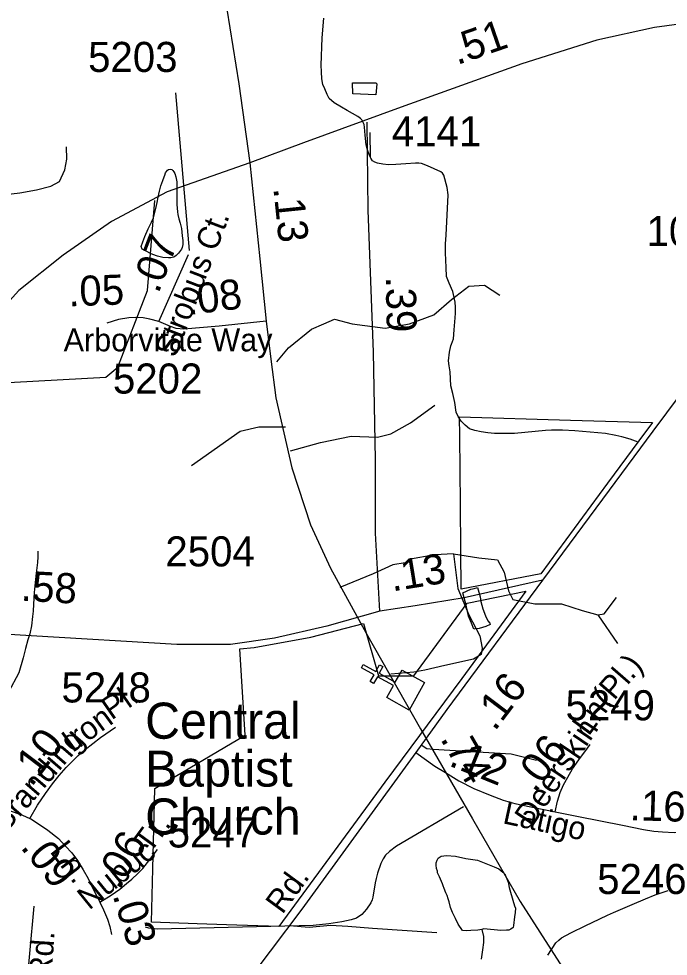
# Model space of a CAD drawing. Extents: x 2169602 to 2449496, y 721995 to 810662.
# Drawn here: x 2417231 to 2419932, y 798853 to 802751 of the extents above; entities that cross this region are included whole.
import ezdxf

# ---------------------------------------------------------------- set-up
doc = ezdxf.new("R2010")
doc.units = 0
doc.layers.add('Default', color=7, linetype='Continuous')

msp = doc.modelspace()

# ---------------------------------------------------------------- linework, layer by layer
at = {"layer": 'Default'}
for p, q in [((2417941.2, 801787.8), (2417885.3, 802442.9)), ((2418694.6, 802174.4), (2418692.2, 802278.9)), ((2419639.1, 800272.3), (2419721.4, 800153.3))]:
    msp.add_line(p, q, dxfattribs=at)
for points in [[(2417350.5, 804857.9), (2417578.1, 804503.9), (2417668.1, 804321.7), (2417751.8, 804139.5), (2417830.3, 803879.9), (2417912.9, 803557.3), (2418042.7, 803050.5), (2418097.1, 802790.8), (2418147.3, 802480.9), (2418192.8, 802152.1)], [(2420807.8, 802712.3), (2420500.7, 802739.5), (2420257.9, 802745.8), (2420029.8, 802736.4), (2419875.4, 802714.4), (2419634.8, 802662), (2419322.9, 802563.6), (2418821.7, 802383.5), (2418415.7, 802234.8), (2418192.8, 802152.1)], [(2418694.6, 802174.4), (2418690.5, 802183), (2418681.6, 802206.8), (2418676.2, 802226.9), (2418672, 802267), (2418669.7, 802301), (2418667.5, 802312.3), (2418662.7, 802322.8), (2418657.9, 802330.9), (2418652.8, 802337), (2418641.4, 802344.8), (2418597.1, 802370.3), (2418573, 802384.2), (2418542.8, 802402), (2418522.8, 802419.8), (2418514.3, 802436.2), (2418504.4, 802459.4), (2418496.4, 802477.8), (2418491.8, 802501.2), (2418490.8, 802530.3), (2418489.6, 802557.7), (2418492.7, 802671.6), (2418500.2, 802753.8)], [(2418720.1, 802481.2), (2418716.2, 802435.1), (2418620.2, 802438.7), (2418619.8, 802484.6), (2418716, 802485.1), (2418720.1, 802481.2)], [(2418733.4, 800288.5), (2418715.7, 800613.1), (2418714.6, 800918.8), (2418706.2, 801364.9), (2418684.3, 801955.5), (2418680.1, 802322)], [(2416504.4, 802034.2), (2416581.3, 802027.4), (2416649.8, 802013.6), (2416704.6, 802010.6), (2416763.9, 802010.6), (2416849.2, 802012.1), (2416911.6, 802018.2), (2416958.5, 802022.8), (2417002.6, 802021.3), (2417037.6, 802024.3), (2417063.5, 802024.3), (2417092.4, 802021.3), (2417132, 802018.2), (2417167, 802019.7), (2417235.5, 802027.4), (2417305.5, 802039.5), (2417364.9, 802054.8), (2417401.4, 802074.6), (2417422.7, 802123.3), (2417431.8, 802167.5), (2417430.3, 802219.3)], [(2418192.8, 802152.1), (2417848.6, 802031.7), (2417617.3, 801908.1), (2417416.4, 801767.8), (2417232.3, 801621.2), (2417075.3, 801449.5), (2416852.4, 801150), (2416643.2, 800867.3), (2416393.1, 800530.1)], [(2418192.8, 802152.1), (2418234.2, 801753.1), (2418259.8, 801493.3)], [(2419806.7, 800991.1), (2419773.9, 801002.9), (2419739.7, 801012.8), (2419713.8, 801018.6), (2419671.6, 801026.2), (2419543.6, 801037.3), (2419493.1, 801040.9), (2419447.1, 801040.4), (2419421.9, 801038.9), (2419293.5, 801027.4), (2419209.5, 801026.7), (2419182.7, 801029.4), (2419154.4, 801034.2), (2419128.1, 801039.8), (2419106.3, 801046.2), (2419087.4, 801061.6), (2419071.1, 801077.7), (2419059.3, 801097.4), (2419050.7, 801115.5), (2419044.5, 801155.5), (2419036.1, 801193.4), (2419028, 801225.4), (2419025.6, 801283.4), (2419021.5, 801308.3), (2419019.1, 801329.4), (2419022.8, 801365.5), (2419028.8, 801391.4), (2419031.5, 801398.9), (2419039.6, 801420.7), (2419042.1, 801457.5), (2419045.8, 801507.6), (2419047.6, 801527.6), (2419047.5, 801545.6), (2419047.5, 801551.6), (2419046.9, 801573), (2419037, 801617.6), (2419020.7, 801651.5), (2419010.5, 801679.3), (2419008.3, 801717.3), (2419005.7, 801777.4), (2419005.5, 801815.4), (2419009.2, 801851.3), (2419017.5, 802019.5), (2419013.7, 802049.4), (2418999.7, 802100.3), (2418993.9, 802109), (2418987.2, 802115.3), (2418930.9, 802139.1), (2418906.9, 802148.8), (2418894.6, 802150.6), (2418880.8, 802150.5), (2418840.9, 802148.1), (2418798.9, 802145.8), (2418768.7, 802144.6), (2418745.7, 802146.7), (2418722.8, 802151.3), (2418711.7, 802155.2), (2418702.8, 802161.2), (2418695.8, 802171.9), (2418694.6, 802174.4)], [(2417808, 801764.4), (2417804.5, 801766.1), (2417782.4, 801773.9), (2417758, 801785.7), (2417744, 801793.9), (2417740.1, 801803.8), (2417747.7, 801823.8), (2417756.1, 801846), (2417770.1, 801878), (2417783.6, 801906), (2417791.8, 801924.2), (2417801.4, 801962.1), (2417807, 801988), (2417811.1, 802010.1), (2417816.8, 802034), (2417822.5, 802056.3), (2417830.5, 802078.2), (2417836.7, 802094.3), (2417838.5, 802100.5), (2417842.2, 802110.5), (2417846.1, 802116.4), (2417850.2, 802122.3), (2417854.3, 802124.5), (2417862.3, 802126.5), (2417868.5, 802124.4), (2417872, 802120.6), (2417876.1, 802114.7), (2417880.2, 802108.4), (2417884.7, 802094.3), (2417886.7, 802086.7), (2417888.6, 802072.6), (2417889, 802056.4), (2417888.6, 802036.5), (2417889.2, 802006.4), (2417889.2, 801978.4), (2417891.4, 801948.5), (2417893.3, 801936.9), (2417897.4, 801918.8), (2417903.3, 801900.8), (2417907.8, 801878.7), (2417911.7, 801848.9), (2417914, 801828.7), (2417913.8, 801812.9), (2417911.7, 801800.6), (2417908.3, 801792.6), (2417896.4, 801776.6), (2417886.1, 801766.8), (2417876.3, 801760.6), (2417864.2, 801756.7), (2417854.3, 801756.6), (2417830.3, 801758.2), (2417808, 801764.4)], [(2421208.7, 802039.3), (2420864.4, 801918.8), (2420633.2, 801795.3), (2420432.3, 801655), (2420248.1, 801508.4), (2420091.1, 801336.6), (2419868.3, 801037.2), (2419659, 800754.4), (2419408.9, 800417.3)], [(2413689.7, 799333.8), (2413729.7, 799592.2), (2413836.7, 799865.5), (2414183.7, 800242.2), (2414358.8, 800327.2), (2414941.8, 800423.5), (2415590.8, 800443.1), (2415940.8, 800527.7), (2416023.8, 800594.9), (2416262.7, 800931.2), (2416544.9, 801122.2), (2417110.8, 801235.3), (2417593.7, 801261.5), (2417643.7, 801303.1), (2417766.8, 801622.1), (2417797.7, 801995.5)], [(2417814.3, 801493.1), (2417936.8, 801771.2)], [(2418305.2, 801325.2), (2418353, 801382.6), (2418449.1, 801460.4), (2418499.5, 801483.3), (2418545.2, 801501.6), (2418618.5, 801483.3), (2418755.8, 801465), (2418856.5, 801483.3), (2418957.1, 801519.9), (2419030.4, 801584), (2419103.6, 801638.9), (2419167.7, 801643.5), (2419231.7, 801602.3)], [(2417814.3, 801493.1), (2417776.5, 801502.8), (2417748.5, 801507.7), (2417716.7, 801508.9), (2417689.9, 801507.7), (2417646, 801500.4), (2417598.4, 801485.8)], [(2418259.8, 801493.3), (2418064.3, 801472.6), (2417917.9, 801460.9), (2417885.5, 801463.9), (2417862.1, 801471.2), (2417814.3, 801493.1)], [(2418259.8, 801493.3), (2418279.3, 801335.8), (2418301.1, 801175.1), (2418367.1, 800884), (2418444.5, 800647.4), (2418528.2, 800467.3), (2418675.8, 800197.1), (2418901.8, 799799.2), (2419118.4, 799424.3), (2419317.2, 799080.9), (2419527.5, 798752.1), (2419694.9, 798477.7), (2419778.6, 798320.7), (2419837.2, 798176.2), (2419925.7, 797959.4)], [(2418362.2, 800954.8), (2418485.7, 800988.8), (2418613.9, 801016.3), (2418723.7, 801011.7), (2418778.7, 801025.5), (2418861, 801071.2), (2418961.7, 801144.5)], [(2419402.2, 800443.8), (2419071.7, 800379.6), (2419070.5, 800541.9), (2419068.2, 800733.7), (2419066.7, 800874.9), (2419065.5, 801015.8), (2419065, 801095.6), (2419526, 801082.7), (2419867.5, 801073.1), (2419810.7, 800995.8), (2419680, 800819.7), (2419402.2, 800443.8)], [(2419402.2, 800443.8), (2419071.7, 800379.6), (2419070.5, 800541.9), (2419068.2, 800733.7), (2419066.7, 800874.9), (2419065.5, 801015.8), (2419065, 801095.6), (2419526, 801082.7), (2419867.5, 801073.1), (2419810.7, 800995.8), (2419680, 800819.7), (2419402.2, 800443.8)], [(2418340.6, 801052.9), (2418229.5, 801052.9), (2418151.6, 801034.6), (2417950.3, 800892.7)], [(2417311.2, 800537.9), (2417311.4, 800514), (2417309.6, 800489.9), (2417303.4, 800445.8), (2417300.2, 800407.7), (2417296.1, 800365.8), (2417292.4, 800317.7), (2417290.7, 800287.5), (2417288.7, 800265.5), (2417285, 800227.5), (2417277.2, 800193.8), (2417269.4, 800169.4), (2417259.6, 800133.6), (2417249.9, 800093.6), (2417231.9, 800031.5), (2417188.4, 799951.3)], [(2419039.5, 800526.4), (2418961.7, 800521.8), (2418852, 800503.5), (2418838.2, 800489.8), (2418787.8, 800480.6), (2418705.4, 800444), (2418566.3, 800386.8)], [(2419039.5, 800526.4), (2419057.8, 800382.2), (2419103.6, 800272.3), (2419149.4, 800185.3), (2419158.5, 800135), (2419153.9, 800107.5), (2419121.9, 800089.2), (2419002.9, 800061.7), (2418920.5, 800043.4), (2418874.8, 800034.3), (2418778.5, 800026.6)], [(2419039.5, 800526.4), (2419144.8, 800510.4), (2419222.6, 800501.2), (2419250.1, 800450.9), (2419268.4, 800373), (2419286.7, 800336.4), (2419378.2, 800318.1), (2419437.7, 800318.1), (2419488, 800318.1), (2419575, 800290.6), (2419639.1, 800272.3)], [(2419408.9, 800417.3), (2419012.3, 799879), (2418882.4, 799700.6)], [(2419408.9, 800417.3), (2419084, 800344)], [(2419340.5, 800372), (2419074, 800008.8), (2418754, 799576.6), (2418313.5, 798976.8), (2418094.7, 798984.2), (2417973.2, 798988.4), (2417783, 798994.9), (2417788.7, 799216.6), (2417797.2, 799550.7), (2418173.2, 799772), (2418150.2, 800130.9), (2418210, 800137.4), (2418446, 800179.9), (2418665.7, 800236.9), (2418727.5, 800019.2), (2418874.7, 800018.9), (2419096, 800321.7), (2419340.5, 800372)], [(2419340.5, 800372), (2419074, 800008.8), (2418754, 799576.6), (2418313.5, 798976.8), (2418094.7, 798984.2), (2417973.2, 798988.4), (2417783, 798994.9), (2417788.7, 799216.6), (2417797.2, 799550.7), (2418173.2, 799772), (2418150.2, 800130.9), (2418210, 800137.4), (2418446, 800179.9), (2418665.7, 800236.9), (2418727.5, 800019.2), (2418874.7, 800018.9), (2419096, 800321.7), (2419340.5, 800372)], [(2419077.7, 800363.8), (2419111.4, 800380.2), (2419125.3, 800382.2), (2419139.7, 800386.1), (2419149.9, 800348), (2419153.4, 800328.4), (2419162, 800298.3), (2419171.9, 800268.5), (2419182.1, 800248.6), (2419190.3, 800238.5), (2419192.4, 800232.5), (2419174.3, 800224.3), (2419146.2, 800216.3), (2419128.4, 800214.2), (2419124.1, 800214), (2419114.2, 800238.2), (2419102.2, 800268), (2419091.9, 800313.8), (2419083.7, 800343.8), (2419077.7, 800363.8)], [(2419084, 800344), (2418879.9, 800310.5), (2418733.4, 800288.5)], [(2419639.1, 800272.3), (2419666.5, 800276.9), (2419716.9, 800345.6)], [(2418733.4, 800288.5), (2418513.2, 800225.6), (2418295.5, 800175.4), (2418111.4, 800150.2), (2417889.5, 800150.2), (2417282.6, 800185.9), (2417099.5, 800196.3), (2417009.5, 800171.2), (2416796.1, 800070.7), (2416706.1, 800060.2), (2416314.7, 800047.6), (2416224.7, 800064.4), (2416107.5, 800114.6), (2416000.8, 800137.7)], [(2417277.2, 799426.5), (2417310, 799481.7), (2417342.4, 799530.3), (2417372.3, 799570.8), (2417399.6, 799604.8), (2417428.9, 799638.7), (2417456.2, 799666), (2417478.3, 799687.7), (2417508.1, 799713.6), (2417570.8, 799762.4), (2417634.2, 799805.2)], [(2418882.4, 799700.6), (2418408.5, 799049.7), (2418144.9, 798700), (2417823.6, 798247.6), (2417704.3, 798124.1), (2417572.5, 798025.6), (2417457.4, 797971.2), (2417310.9, 797914.6), (2417191.6, 797891.6), (2417080.7, 797883.2), (2416940.5, 797883.2)], [(2418882.4, 799700.6), (2418961.2, 799644.4), (2419006.5, 799617.2), (2419061.1, 799583.1), (2419123.4, 799550.2), (2419191.5, 799522.9), (2419246, 799502.5), (2419294.8, 799488.8), (2419360.6, 799474.1), (2419462.1, 799453.6)], [(2418905.5, 799732.4), (2418928.3, 799717.2), (2418954.6, 799715), (2419278.8, 799695.2), (2419383.9, 799668.9)], [(2419462.1, 799453.6), (2419472.2, 799497.6), (2419483.3, 799533.8), (2419496.6, 799565.6), (2419515.3, 799598.5), (2419534.9, 799632.6), (2419560.2, 799669.9), (2419596.5, 799718.2), (2419608.1, 799733.4)], [(2416446.3, 799566.4), (2416543.5, 799546.8), (2416726.2, 799510.9), (2416814.4, 799492.9), (2416857.2, 799486.3), (2416893.3, 799483.1), (2416940.7, 799481.4), (2417008, 799483.9), (2417068.9, 799483.7), (2417120.1, 799476.9), (2417167.7, 799466.7), (2417208.7, 799454.1), (2417247.2, 799439.4), (2417277.2, 799426.5)], [(2419080.4, 799474), (2418801.7, 799311.3), (2418772.9, 799289.3), (2418757, 799273.2), (2418747.1, 799259), (2418737.3, 799239), (2418723.5, 799198.9), (2418717.6, 799177), (2418713.6, 799158.9), (2418704, 799098.9), (2418701, 799088.2), (2418695.1, 799076.1), (2418677.4, 799049.3), (2418658.3, 799026.7), (2418636.2, 799011.7), (2418614.5, 799004.4), (2418574.5, 798996.2), (2418520.5, 798987.9), (2418456.4, 798981.6), (2417808.4, 798966.5), (2417772.3, 798970.2), (2417759.2, 798974.2)], [(2417277.2, 799426.5), (2417281.1, 799424.6), (2417314.1, 799404.2), (2417352.6, 799378.1), (2417396.1, 799342.6), (2417425.4, 799311.1), (2417451.5, 799282.8), (2417475.5, 799252.1), (2417499.3, 799212.4), (2417519.8, 799177.2), (2417545.6, 799123.9), (2417567.3, 799082.1), (2417569, 799078.9)], [(2419462.1, 799453.6), (2419559.3, 799433.9), (2419742, 799398.1), (2419830.2, 799380.1), (2419873.1, 799373.5), (2419909.2, 799370.2), (2419956.5, 799368.5), (2420023.8, 799371.1), (2420084.7, 799370.9), (2420135.9, 799364.1), (2420183.5, 799353.8), (2420224.5, 799341.3), (2420263.1, 799326.5), (2420293, 799313.6)], [(2417569, 799078.9), (2417615.3, 799107.5), (2417651.4, 799132.1), (2417679.9, 799155.5), (2417701.8, 799173.8), (2417726.7, 799196.9), (2417747, 799218.1), (2417767.5, 799243.1), (2417808.1, 799297.5)], [(2419157.8, 798964.7), (2419140, 798962.5), (2419111.5, 798960.3), (2419091.6, 798958.4), (2419077.5, 798960.2), (2419059.4, 798986.1), (2419047.5, 799010.1), (2419035.4, 799035.9), (2419027.2, 799055.8), (2419021.1, 799079.9), (2419017, 799091.8), (2419012.9, 799105.8), (2419006.9, 799117.7), (2419001, 799135.6), (2418996.7, 799145.6), (2418993, 799153.9), (2418980.5, 799183.7), (2418972.5, 799199.6), (2418972.5, 799207.7), (2418968.2, 799217.6), (2418968, 799231.5), (2418968, 799241.6), (2418972.1, 799253.5), (2418976, 799261.5), (2418988.1, 799269.8), (2419010, 799271.7), (2419047.9, 799270.1), (2419090.2, 799260.5), (2419139.8, 799252.5), (2419208.3, 799224.7), (2419228.2, 799216.9), (2419244.2, 799203.1), (2419254.6, 799191.4), (2419266.5, 799161.2), (2419271, 799139.4), (2419276.6, 799119.5), (2419292.8, 799063.5), (2419297.1, 799053.5), (2419295.4, 799035.5), (2419293.2, 799017.6), (2419289.3, 798981.7), (2419287.6, 798973.4), (2419277.8, 798965.6), (2419269.8, 798961.5), (2419259.6, 798961.5), (2419235.8, 798961), (2419165.8, 798966.7), (2419157.8, 798964.7)], [(2419431.1, 798857.4), (2419465.2, 798908.5), (2419477, 798920.7), (2419489, 798929.4), (2419506.4, 798939.7), (2419530.7, 798951.8), (2419586.8, 798979.2), (2419648.6, 799009.6), (2419680.5, 799023.7), (2419704.6, 799035.8), (2419782.4, 799068.2), (2419838.3, 799092.5), (2419878.2, 799108.6), (2419932.4, 799126.7)], [(2417569, 799078.9), (2417584.4, 799046.7), (2417600.1, 799006.9), (2417610.4, 798977.4), (2417617.2, 798943.4)], [(2416940.5, 797883.2), (2416968.7, 798069.6), (2416981.3, 798128.2), (2417010.6, 798153.4), (2417102.7, 798149.2), (2417173.8, 798145), (2417207.3, 798157.6), (2417228.2, 798207.8), (2417240.8, 798471.7), (2417296.2, 799062.3)], [(2418357, 798981.4), (2418439.8, 798973.8), (2418527.4, 798982.6), (2418599.7, 798978.2), (2418702.7, 798969.5), (2418969.9, 798951.9)], [(2419157.8, 798964.7), (2419163.8, 798935), (2419164.2, 798911), (2419160.3, 798880.7), (2419154.6, 798841)]]:
    msp.add_lwpolyline(points, dxfattribs=at)
msp.add_lwpolyline([(2418761.6, 799928.9), (2418789.3, 799978.7), (2418722.8, 800015.8), (2418707.2, 799987.8), (2418693.2, 799995.6), (2418708.8, 800023.6), (2418656.3, 800052.9), (2418664.1, 800066.9), (2418716.6, 800037.6), (2418732.2, 800065.5), (2418746.2, 800057.7), (2418730.6, 800029.8), (2418797.1, 799992.7), (2418825.3, 800043), (2418918.2, 799991.1), (2418854.6, 799877.1)], close=True, dxfattribs=at)

# ---------------------------------------------------------------- texts
for s, height, rotation, p in [('.51', 125, 19.0807, (2419054.2, 802558.1)), ('.13', 125, 275.9148, (2418290, 802047.1)), ('Strobus Ct.', 95, 69.0778, (2417882.9, 801338.1)), ('.07', 125, 69.0778, (2417812.1, 801605.2)), ('.05', 125, 2.0971, (2417439.5, 801555.3)), ('.08', 125, 7.1548, (2417934.6, 801518.9)), ('.39', 125, 271.0751, (2418757.7, 801678.6)), ('.13', 125, 9.3257, (2418784.9, 800369.8)), ('.58', 125, 356.7271, (2417238.3, 800332.2)), ('(Pl.)', 95, 49.0434, (2419679.7, 799882.2)), ('.16', 125, 52.9852, (2419210.9, 799785.4)), ('Pl.', 95, 34.7557, (2417617.5, 799833.1)), ('Ln.', 95, 53.7605, (2419601.6, 799765.6)), ('Iron', 95, 36.1282, (2417454.4, 799696.6)), ('Deerskin', 95, 55.9666, (2419365.5, 799386.9)), ('Branding', 95, 49.3749, (2417178.3, 799363.7)), ('.10', 125, 52.9852, (2417284.3, 799553.5)), ('.06', 125, 52.9852, (2419378.8, 799527.6)), ('.74', 125, 300.0194, (2418982.4, 799758.1)), ('.12', 125, 337.9453, (2419015.3, 799647.5)), ('.16', 125, 358.229, (2419771, 799419.4)), ('Latigo', 95, 347.8173, (2419240.3, 799406.9)), ('Tr.', 95, 53.7605, (2417777.5, 799277.7)), ('.06', 125, 59.3254, (2417649.2, 799124.9)), ('.09', 125, 309.1658, (2417235.4, 799305.6)), ('Ln.', 95, 307.0688, (2417357.7, 799288.9)), ('Nubuc', 95, 39.0629, (2417524.2, 799042.7)), ('Rd.', 95, 53.7605, (2418327.7, 799024.4)), ('.03', 125, 286.7954, (2417621.2, 799107.2)), ('Jordan Cabin Rd.', 95, 86.2688, (2417316.3, 797969.4))]:
    msp.add_text(s, height=height, rotation=rotation, dxfattribs=at).set_placement(p)
for s, height, p in [('5203', 125, (2417519.9, 802530.1)), ('4141', 125, (2418782.8, 802220.9)), ('1007', 125, (2419842.4, 801806.1)), ('Arborvitae Way', 95, (2417418.1, 801368.6)), ('5202', 125, (2417623.2, 801192.9)), ('2504', 125, (2417841.2, 800474.2)), ('5248', 125, (2417409.1, 799908.6)), ('5249', 125, (2419505.3, 799834.3)), ('Central', 150, (2417757.1, 799757.8)), ('Baptist', 150, (2417757.1, 799558.6)), ('Church', 150, (2417757.1, 799359.4)), ('5247', 125, (2417850.6, 799305.6)), ('5246', 125, (2419636.9, 799112.2))]:
    msp.add_text(s, height=height, dxfattribs=at).set_placement(p)

doc.saveas('drawing.dxf')
